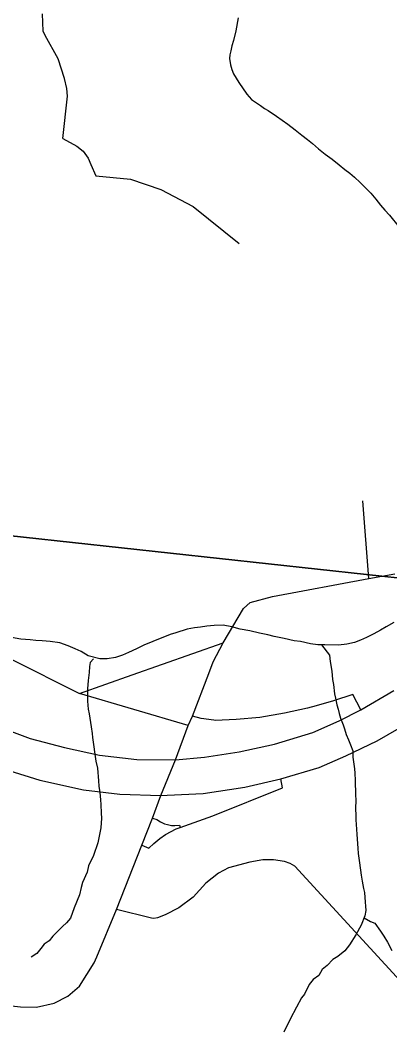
# Model space of a CAD drawing. Extents: x -8.2 to 38.5, y -0.1 to 21.9.
# Drawn here: x 4.075 to 4.362, y 17.891 to 18.678 of the extents above; entities that cross this region are included whole.
import ezdxf

# ---------------------------------------------------------------- set-up
doc = ezdxf.new("R2010")
doc.units = 0
for name, color, linetype in [('GM_X_Adjacent_County_Text', 7, 'Continuous'), ('GM_X_Airport_Location_Class_3', 7, 'Continuous'), ('GM_X_Interstate_Location', 7, 'Continuous'), ('GM_X_Minor_River', 7, 'Continuous'), ('GM_X_State_Location', 7, 'Continuous'), ('GM_X_Township_Subdivision_Text', 7, 'Continuous'), ('GM_X_Township_Text', 7, 'Continuous')]:
    doc.layers.add(name, color=color, linetype=linetype)

msp = doc.modelspace()

# ---------------------------------------------------------------- linework, layer by layer
at = {"layer": 'GM_X_Adjacent_County_Text'}
msp.add_lwpolyline([(3.94314, 19.29912), (4.94575, 19.17922), (4.83948, 18.19258), (3.84833, 18.30047)], close=True, dxfattribs=at)
msp.add_lwpolyline([(3.75128, 17.38985), (3.84833, 18.30047), (4.83948, 18.19258), (4.75441, 17.38985)], dxfattribs=at)
at = {"layer": 'GM_X_Airport_Location_Class_3'}
for points in [[(3.4094, 18.91703), (3.54394, 18.72194), (3.6115, 18.62456), (3.80034, 18.35105), (3.84376, 18.28895), (3.8839, 18.23152), (3.90386, 18.2052), (3.92843, 18.17844), (3.94926, 18.15958), (3.97164, 18.14225), (3.99927, 18.12427), (4.03722, 18.10519), (4.06573, 18.094), (4.08985, 18.08654), (4.12385, 18.07909), (4.15214, 18.07558), (4.18397, 18.07447), (4.18884, 18.07473)], [(4.36072, 18.122), (4.37783, 18.13194), (4.41105, 18.15419)], [(4.27741, 18.08742), (4.30721, 18.09641), (4.32783, 18.10541), (4.35217, 18.11703), (4.36072, 18.122)], [(4.18884, 18.07473), (4.21706, 18.07623), (4.24931, 18.08106), (4.27741, 18.08742)]]:
    msp.add_lwpolyline(points, dxfattribs=at)
at = {"layer": 'GM_X_Interstate_Location'}
for points in [[(4.33956, 18.14129), (4.33332, 18.15328), (4.3182, 18.1481), (4.30477, 18.14445)], [(4.30477, 18.14445), (4.29805, 18.14263), (4.28022, 18.13866), (4.26111, 18.13533), (4.24253, 18.13358), (4.22637, 18.13303), (4.22515, 18.1332)], [(4.22515, 18.1332), (4.21536, 18.13457), (4.20861, 18.13632)], [(4.19908, 18.04968), (4.22456, 18.05868), (4.27872, 18.08059), (4.27741, 18.08742)], [(4.17746, 18.05693), (4.18086, 18.05599), (4.18389, 18.05398), (4.18691, 18.05263), (4.18927, 18.05196), (4.19241, 18.05132), (4.19502, 18.05124), (4.19842, 18.05155), (4.19908, 18.04968)], [(4.16913, 18.03587), (4.1747, 18.03366), (4.17851, 18.03716), (4.18322, 18.04119), (4.18759, 18.04422), (4.19599, 18.04859), (4.19908, 18.04968)]]:
    msp.add_lwpolyline(points, dxfattribs=at)
at = {"layer": 'GM_X_Minor_River'}
for points in [[(4.24408, 18.67971), (4.24228, 18.66948), (4.24056, 18.66192), (4.2393, 18.65776), (4.23844, 18.65398), (4.2376, 18.65095), (4.23752, 18.64791), (4.23814, 18.64294), (4.23919, 18.63949), (4.24062, 18.63602), (4.24462, 18.62943), (4.25084, 18.62012), (4.25453, 18.61621), (4.26163, 18.61144), (4.26461, 18.60907), (4.26761, 18.60747), (4.27395, 18.6031), (4.28291, 18.59676), (4.28849, 18.59241), (4.29371, 18.58846), (4.29818, 18.58491), (4.3019, 18.58176), (4.30673, 18.57782), (4.31194, 18.57348), (4.31716, 18.56953), (4.32274, 18.56518), (4.32721, 18.56163), (4.33094, 18.55886), (4.33466, 18.55571), (4.3391, 18.5514), (4.34318, 18.54748), (4.34725, 18.54318), (4.3513, 18.53849), (4.35498, 18.53382), (4.3583, 18.52992), (4.36199, 18.52601), (4.36934, 18.51666)], [(4.3652, 18.20908), (4.35941, 18.20582), (4.35478, 18.20328), (4.34976, 18.20037), (4.34398, 18.19749), (4.33935, 18.19533), (4.33474, 18.19356), (4.32862, 18.1922), (4.32214, 18.19162), (4.3115, 18.19192), (4.30617, 18.19169), (4.30049, 18.19261), (4.29255, 18.19435), (4.28763, 18.19487), (4.28007, 18.1966), (4.27213, 18.19835), (4.26722, 18.19963), (4.26079, 18.20095), (4.25323, 18.20269), (4.24566, 18.20404), (4.23924, 18.20574), (4.23244, 18.20707), (4.22559, 18.20688), (4.21986, 18.20628), (4.2149, 18.20566), (4.21032, 18.20502), (4.20459, 18.20404), (4.19577, 18.20124), (4.19117, 18.19984), (4.17772, 18.19451), (4.17079, 18.19165), (4.16501, 18.18877), (4.15885, 18.1859), (4.15423, 18.18374), (4.14886, 18.18198), (4.14237, 18.18102), (4.13666, 18.1808)], [(4.13666, 18.1808), (4.1276, 18.18334), (4.12198, 18.18654), (4.11747, 18.18857), (4.11183, 18.19101), (4.10544, 18.19348), (4.09786, 18.19445), (4.09179, 18.195), (4.08685, 18.19514), (4.0823, 18.19565), (4.07509, 18.19623), (4.0679, 18.19757)], [(4.30908, 18.19181), (4.31509, 18.18382), (4.31571, 18.17885), (4.31702, 18.1712), (4.31761, 18.16471), (4.31827, 18.16088), (4.31921, 18.15362), (4.31988, 18.15018), (4.32088, 18.1452), (4.32193, 18.14174), (4.3226, 18.1383), (4.32365, 18.13484), (4.32578, 18.12945), (4.32684, 18.12637), (4.32825, 18.12214), (4.33003, 18.1179), (4.33145, 18.11405), (4.33323, 18.10944), (4.33347, 18.10448), (4.33474, 18.0953), (4.33503, 18.09187), (4.33526, 18.08615), (4.33534, 18.0751), (4.33561, 18.0709), (4.33543, 18.06444), (4.33567, 18.0591), (4.33557, 18.05567), (4.33614, 18.04842), (4.3364, 18.04423), (4.33725, 18.03354), (4.33752, 18.02934), (4.33847, 18.02208), (4.33973, 18.01252), (4.34074, 18.00793), (4.34173, 18.00219), (4.34241, 17.99912), (4.34296, 17.99149), (4.34326, 17.98843), (4.34355, 17.985), (4.34267, 17.98083), (4.33982, 17.97368), (4.33581, 17.96617), (4.33066, 17.95832), (4.32711, 17.95385), (4.32167, 17.94943), (4.3178, 17.94687), (4.31349, 17.94242), (4.3096, 17.9391), (4.30682, 17.93461), (4.30254, 17.9313), (4.2994, 17.92758), (4.29577, 17.92006), (4.29341, 17.91708), (4.28942, 17.90996), (4.2846, 17.90057), (4.27976, 17.89042)], [(4.13171, 18.18094), (4.12897, 18.17797), (4.12851, 18.17493), (4.12839, 18.17037), (4.12745, 18.16392), (4.1269, 18.15746), (4.12702, 18.14794), (4.12762, 18.14183), (4.12827, 18.138), (4.1299, 18.12805), (4.13052, 18.12271), (4.13082, 18.11965), (4.13336, 18.1013), (4.13474, 18.09593), (4.13561, 18.086), (4.13588, 18.08181), (4.1365, 18.07684), (4.13711, 18.07111), (4.13739, 18.06767), (4.13759, 18.06081), (4.13787, 18.057), (4.13728, 18.0494), (4.13597, 18.04296), (4.13506, 18.03765), (4.13175, 18.02784), (4.12774, 18.01996), (4.12684, 18.01503), (4.1232, 18.00676), (4.12195, 18.00298), (4.12066, 17.9973), (4.11658, 17.98714), (4.1137, 17.97922), (4.11056, 17.9755), (4.10744, 17.97254), (4.10001, 17.96513), (4.09725, 17.9614), (4.09338, 17.95884), (4.09063, 17.95549), (4.08748, 17.95177), (4.08322, 17.94884)], [(4.34212, 17.97945), (4.34712, 17.97652), (4.35051, 17.97528), (4.3549, 17.96907), (4.35746, 17.96519), (4.36038, 17.96054), (4.36362, 17.95397)]]:
    msp.add_lwpolyline(points, dxfattribs=at)
at = {"layer": 'GM_X_State_Location'}
for points in [[(3.4094, 18.91703), (3.54394, 18.72194), (3.6115, 18.62456), (3.80034, 18.35105), (3.84376, 18.28895), (3.8839, 18.23152), (3.90386, 18.2052), (3.92843, 18.17844), (3.94926, 18.15958), (3.97164, 18.14225), (3.99927, 18.12427), (4.03722, 18.10519), (4.06573, 18.094), (4.08985, 18.08654), (4.12385, 18.07909), (4.15214, 18.07558), (4.18397, 18.07447), (4.18884, 18.07473)], [(3.5583, 18.73049), (3.62673, 18.63157), (3.80943, 18.3789), (3.84742, 18.32734), (3.90067, 18.25564), (3.91822, 18.23327), (3.9373, 18.21133), (3.95704, 18.19138), (3.97853, 18.17339), (4.00529, 18.15475), (4.03161, 18.14027), (4.0564, 18.12843), (4.0825, 18.119), (4.10903, 18.11198), (4.13645, 18.10584), (4.1654, 18.10255), (4.19545, 18.10236), (4.21804, 18.1043), (4.24502, 18.10847), (4.27243, 18.11461), (4.30223, 18.12361), (4.32285, 18.1326), (4.33956, 18.14129)], [(4.33956, 18.14129), (4.36522, 18.1562)], [(4.36072, 18.122), (4.37783, 18.13194), (4.41105, 18.15419)], [(4.27741, 18.08742), (4.30721, 18.09641), (4.32783, 18.10541), (4.35217, 18.11703), (4.36072, 18.122)], [(4.18884, 18.07473), (4.21706, 18.07623), (4.24931, 18.08106), (4.27741, 18.08742)]]:
    msp.add_lwpolyline(points, dxfattribs=at)
at = {"layer": 'GM_X_Township_Subdivision_Text'}
for p, q in [((4.34576, 18.24334), (4.34112, 18.30396)), ((4.20522, 18.12914), (4.12079, 18.15392))]:
    msp.add_line(p, q, dxfattribs=at)
for points in [[(3.89003, 18.74364), (3.9041, 18.7319), (3.91649, 18.7107), (3.93934, 18.66643), (3.94361, 18.65493), (3.94652, 18.63434), (3.94593, 18.50252), (3.94464, 18.49609), (3.94178, 18.48818), (3.93632, 18.48224), (3.92895, 18.47596), (3.92582, 18.47262), (3.9246, 18.46923), (3.92197, 18.45486), (3.92067, 18.41765), (3.92484, 18.40197), (3.93607, 18.36446), (3.98337, 18.23409), (3.98924, 18.22559), (3.99594, 18.21972), (4.01312, 18.20789), (4.12079, 18.15392), (4.16175, 18.16836), (4.23248, 18.19331)], [(4.10768, 18.58567), (4.11156, 18.61856), (4.11099, 18.62468), (4.10903, 18.63232), (4.10429, 18.64768), (4.09395, 18.66579), (4.09258, 18.66937), (4.09193, 18.68268)], [(4.10768, 18.58567), (4.1188, 18.57983), (4.12363, 18.57597), (4.12748, 18.57056), (4.12969, 18.56549), (4.13353, 18.55662), (4.16035, 18.55412), (4.18394, 18.54604), (4.20923, 18.53296), (4.24493, 18.50393)]]:
    msp.add_lwpolyline(points, dxfattribs=at)
at = {"layer": 'GM_X_Township_Text'}
for points in [[(4.22134, 18.16952), (4.22484, 18.17865), (4.23248, 18.19331), (4.24838, 18.22004), (4.25343, 18.22485), (4.271, 18.22935), (4.34576, 18.24334), (4.36592, 18.24712)], [(4.13414, 17.94906), (4.14965, 17.98576), (4.16913, 18.03587), (4.17746, 18.05693), (4.18397, 18.07447), (4.19545, 18.10236), (4.20522, 18.12914), (4.20861, 18.13632), (4.22134, 18.16952)], [(3.83108, 18.04975), (3.83884, 18.04825), (3.85164, 18.04414), (3.86436, 18.0366), (3.93712, 17.98769), (4.00282, 17.94098), (4.0318, 17.92037), (4.04721, 17.91429), (4.0608, 17.91168), (4.0748, 17.91019), (4.08732, 17.90988), (4.10105, 17.91296), (4.11181, 17.91839), (4.12073, 17.92614), (4.1322, 17.94447), (4.13414, 17.94906)], [(4.39651, 17.90147), (4.28822, 18.01968), (4.28451, 18.0217), (4.28029, 18.02319), (4.27155, 18.02446), (4.2699, 18.02446), (4.26323, 18.02451), (4.25335, 18.02271), (4.23653, 18.01839), (4.22898, 18.01424), (4.21904, 18.00637), (4.20906, 17.99545), (4.19798, 17.98722), (4.18729, 17.98164), (4.18146, 17.97934), (4.17869, 17.97894), (4.17665, 17.97909), (4.14965, 17.98576)]]:
    msp.add_lwpolyline(points, dxfattribs=at)

doc.saveas('drawing.dxf')
